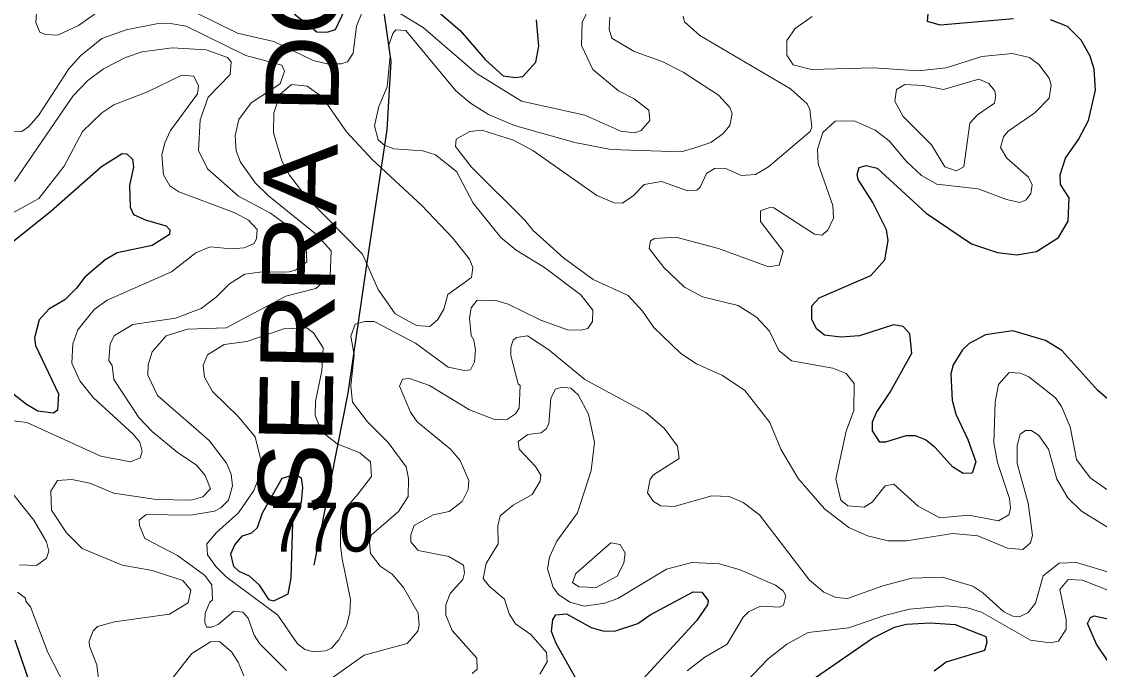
# Model space of a CAD drawing. Extents: x 763.2 to 816.8, y 7896.5 to 7952.7.
# Drawn here: x 791.302 to 794.826, y 7935.269 to 7937.388 of the extents above; entities that cross this region are included whole.
import ezdxf
from ezdxf.enums import TextEntityAlignment as Align

# ---------------------------------------------------------------- set-up
doc = ezdxf.new("R2010")
doc.units = 0
doc.header["$LTSCALE"] = 0.064
for name, color, linetype, lineweight in [('1', 7, 'Continuous', 25), ('2', 7, 'Continuous', 13), ('26', 7, 'Continuous', 25)]:
    doc.layers.add(name, color=color, linetype=linetype, lineweight=lineweight)
doc.layers.add('21', color=7, linetype='Continuous')

msp = doc.modelspace()

# ---------------------------------------------------------------- linework, layer by layer
at = {"layer": '1'}
for points in [[(792.194, 7937.4132), (792.2682, 7937.3539), (792.3015, 7937.3527), (792.3282, 7937.3614), (792.3591, 7937.4256)], [(792.6533, 7937.4297), (792.7357, 7937.3588), (792.8178, 7937.2632), (792.877, 7937.2098), (792.9155, 7937.2047), (792.9408, 7937.2081), (792.9837, 7937.2546), (792.9935, 7937.3066), (792.9855, 7937.3934)], [(794.5449, 7937.3968), (794.3053, 7937.3756), (794.2643, 7937.3875), (794.2667, 7937.4258)], [(793.9273, 7936.3625), (793.9011, 7936.383), (793.8863, 7936.4138), (793.886, 7936.4578), (793.9096, 7936.4838), (794.0791, 7936.5568), (794.1243, 7936.6088), (794.1353, 7936.672), (794.1295, 7936.7067), (794.0851, 7936.7964), (794.0377, 7936.8706), (794.034, 7936.8874), (794.0403, 7936.9108), (794.0633, 7936.9168), (794.0993, 7936.9086), (794.2597, 7936.7609), (794.4079, 7936.661), (794.4928, 7936.6322), (794.5557, 7936.6245), (794.6204, 7936.6351), (794.6917, 7936.6809), (794.7238, 7936.7351), (794.727, 7936.8116), (794.6986, 7936.8546), (794.698, 7936.8864), (794.7145, 7936.9413), (794.7573, 7937.0015), (794.7899, 7937.064), (794.8126, 7937.1635), (794.8092, 7937.2316), (794.7954, 7937.2749), (794.7658, 7937.3267), (794.7213, 7937.3718), (794.6657, 7937.3934)], [(791.1398, 7936.562), (791.3977, 7936.7674), (791.5638, 7936.9137), (791.6312, 7936.9562), (791.6462, 7936.9554), (791.665, 7936.9372), (791.6689, 7936.9109), (791.6558, 7936.8529), (791.6575, 7936.7809), (791.6687, 7936.7569), (791.7093, 7936.7381), (791.7757, 7936.7198), (791.7872, 7936.7066), (791.7859, 7936.6916), (791.7296, 7936.6557), (791.6147, 7936.6309), (791.5759, 7936.6084), (791.5092, 7936.5517), (791.4825, 7936.5155), (791.4435, 7936.4779), (791.3918, 7936.4473), (791.3602, 7936.4123), (791.3453, 7936.3533), (791.3484, 7936.3278), (791.4236, 7936.1699), (791.4201, 7936.1163), (791.4074, 7936.107), (791.3552, 7936.1136), (791.3182, 7936.1353), (791.2272, 7936.2065)], [(794.2061, 7936.3663), (794.184, 7936.3905), (794.1522, 7936.3958), (794.042, 7936.3603), (793.9805, 7936.355), (793.9273, 7936.3625)], [(794.908, 7936.1061), (794.8211, 7936.1808), (794.7027, 7936.3121), (794.6501, 7936.3441), (794.5433, 7936.3761), (794.4539, 7936.3628), (794.4, 7936.3344), (794.378, 7936.3143), (794.3481, 7936.2652), (794.3397, 7936.2356), (794.3441, 7936.149), (794.3561, 7936.1042), (794.3953, 7936.0213), (794.4217, 7935.9475), (794.4103, 7935.9104), (794.3807, 7935.9101), (794.3452, 7935.931), (794.29, 7935.9933), (794.2573, 7936.0195), (794.2244, 7936.0326), (794.1933, 7936.0328), (794.1266, 7936.0117), (794.1085, 7936.0116), (794.0838, 7936.0494), (794.0845, 7936.0791), (794.0976, 7936.1091), (794.1422, 7936.1758), (794.2127, 7936.3032), (794.2061, 7936.3663)], [(793.1166, 7935.2358), (793.0495, 7935.3542), (793.0347, 7935.3935), (793.0395, 7935.4322), (793.0492, 7935.447), (793.0833, 7935.451), (793.1645, 7935.4061), (793.2029, 7935.3951), (793.2411, 7935.3936), (793.3173, 7935.419), (793.3568, 7935.4477), (793.4974, 7935.5229), (793.5267, 7935.5215), (793.547, 7935.4946), (793.5448, 7935.4807), (793.5091, 7935.4276), (793.3333, 7935.2372)], [(793.8981, 7935.2428), (794.0846, 7935.3714), (794.1562, 7935.4068), (794.1948, 7935.4164), (794.273, 7935.4214), (794.3544, 7935.416), (794.4541, 7935.3768), (794.4578, 7935.3577), (794.4505, 7935.331), (794.3247, 7935.2922), (794.2852, 7935.2637)], [(794.8566, 7935.2919), (794.8161, 7935.3516), (794.7868, 7935.4189), (794.7966, 7935.4388), (794.8085, 7935.4442), (794.8583, 7935.4334)], [(791.28, 7935.3655), (791.3311, 7935.2182), (791.3947, 7935.1267), (791.4071, 7935.0932), (791.3972, 7935.0715), (791.3708, 7935.0567), (791.2754, 7935.0534)]]:
    msp.add_lwpolyline(points, dxfattribs=at)
msp.add_lwpolyline([(792.1984, 7935.9078), (792.2161, 7935.8954), (792.221, 7935.8638), (792.2164, 7935.8156), (792.1883, 7935.7478), (792.1827, 7935.568), (792.1729, 7935.5149), (792.1262, 7935.4925), (792.1114, 7935.4969), (792.0808, 7935.5443), (792.0474, 7935.5736), (792.0141, 7935.5893), (791.9967, 7935.605), (791.9865, 7935.6473), (791.9994, 7935.6762), (792.0246, 7935.7053), (792.0547, 7935.7161), (792.0741, 7935.7333), (792.0896, 7935.7813), (792.154, 7935.8947)], close=True, dxfattribs=at)
at = {"layer": '2'}
for points in [[(791.6098, 7937.4608), (791.4891, 7937.3752), (791.4213, 7937.3431), (791.3802, 7937.3451), (791.3619, 7937.3528), (791.3488, 7937.3848), (791.3516, 7937.4137)], [(792.4154, 7937.418), (792.397, 7937.3722), (792.3869, 7937.2837), (792.3678, 7937.2563), (792.3469, 7937.249), (792.3018, 7937.249), (792.2557, 7937.2605), (792.1274, 7937.3229), (792.0085, 7937.3495), (791.8047, 7937.4497)], [(793.1588, 7937.4348), (793.1349, 7937.3846), (793.1333, 7937.3092), (793.1701, 7937.2307), (793.2543, 7937.1607), (793.3055, 7937.1347), (793.3532, 7937.0975), (793.3563, 7937.0644), (793.3274, 7937.0309), (793.3065, 7937.0239), (793.2615, 7937.0288), (793.1437, 7937.0811), (792.9371, 7937.1268), (792.7888, 7937.2189), (792.6153, 7937.368), (792.5383, 7937.4148)], [(793.2251, 7937.402), (793.2237, 7937.3626), (793.2323, 7937.333), (793.3055, 7937.2894), (793.3961, 7937.2571), (793.4652, 7937.2226), (793.5802, 7937.147), (793.6173, 7937.1069), (793.6258, 7937.0869), (793.6182, 7937.0477), (793.5946, 7937.0207), (793.556, 7936.9926), (793.5032, 7936.9741), (793.4586, 7936.9615), (793.2292, 7936.9696), (793.1111, 7936.9916), (792.9137, 7937.0482), (792.8288, 7937.0841), (792.7705, 7937.1204), (792.7219, 7937.1607), (792.5586, 7937.3584), (792.5264, 7937.3607), (792.5158, 7937.348), (792.5023, 7937.3072), (792.507, 7937.2767), (792.4975, 7937.1742)], [(794.8757, 7935.7198), (794.7676, 7935.7866), (794.7229, 7935.8302), (794.6866, 7935.8909), (794.6596, 7935.989), (794.6274, 7936.0338), (794.6042, 7936.0498), (794.584, 7936.0505), (794.567, 7936.038), (794.5565, 7936.0009), (794.557, 7935.9426), (794.593, 7935.8121), (794.6072, 7935.7066), (794.6004, 7935.6831), (794.5756, 7935.6606), (794.5255, 7935.665), (794.4288, 7935.7055), (794.3467, 7935.7139), (794.1948, 7935.6894), (794.1357, 7935.6894), (794.0677, 7935.7053), (794.0064, 7935.7328), (793.9269, 7935.7945), (793.8416, 7935.8932), (793.7845, 7935.9896), (793.7481, 7936.0766), (793.6673, 7936.1807), (793.5934, 7936.2297), (793.5092, 7936.2688), (793.4574, 7936.3025), (793.3694, 7936.3867), (793.332, 7936.4404), (793.2852, 7936.492), (793.1709, 7936.5441), (793.0742, 7936.6147), (792.9748, 7936.704), (792.9475, 7936.7378), (792.7728, 7936.911), (792.7209, 7936.9792), (792.7229, 7937.0026), (792.7679, 7937.0284), (792.8071, 7937.032), (792.911, 7937.0002), (792.9742, 7936.9654), (793.1829, 7936.8191), (793.2393, 7936.7944), (793.2669, 7936.7938), (793.3028, 7936.8189), (793.3382, 7936.8547), (793.3948, 7936.864), (793.4805, 7936.8335), (793.51, 7936.8363), (793.5211, 7936.8455), (793.5414, 7936.8911), (793.5672, 7936.907), (793.6018, 7936.9084), (793.6559, 7936.8843), (793.7017, 7936.8877), (793.7445, 7936.9121), (793.8799, 7937.0285), (793.8859, 7937.0427), (793.8793, 7937.1001), (793.8702, 7937.1181), (793.8156, 7937.1679), (793.5199, 7937.3419), (793.4698, 7937.3872), (793.4653, 7937.4047)], [(793.7045, 7936.421), (793.6446, 7936.4589), (793.5283, 7936.4879), (793.469, 7936.5195), (793.4016, 7936.5828), (793.3537, 7936.645), (793.3588, 7936.6703), (793.371, 7936.6783), (793.4408, 7936.682), (793.5809, 7936.6456), (793.7446, 7936.5853), (793.7793, 7936.5906), (793.7919, 7936.6364), (793.7185, 7936.7339), (793.7184, 7936.7682), (793.7505, 7936.7802), (793.7616, 7936.7786), (793.8948, 7936.6928), (793.9182, 7936.6887), (793.9383, 7936.705), (793.9563, 7936.7445), (793.9549, 7936.7864), (793.9063, 7936.9228), (793.904, 7936.9706), (793.9217, 7937.0244), (793.9623, 7937.0615), (794.0246, 7937.063), (794.093, 7937.0319), (794.1384, 7936.9979), (794.1955, 7936.9297), (794.2442, 7936.8842), (794.2942, 7936.8561), (794.429, 7936.8403), (794.5221, 7936.8057), (794.5658, 7936.7958), (794.5865, 7936.8042), (794.602, 7936.8249), (794.6057, 7936.8531), (794.594, 7936.879), (794.5231, 7936.9405), (794.5023, 7936.9762), (794.5121, 7937.0104), (794.5274, 7937.0293), (794.6151, 7937.089), (794.6617, 7937.1369), (794.6682, 7937.1792), (794.6613, 7937.2027), (794.6276, 7937.2467), (794.5978, 7937.2699), (794.5407, 7937.2833), (794.4414, 7937.2736), (794.3244, 7937.2362), (794.2335, 7937.2261), (794.0874, 7937.2359), (793.8852, 7937.2311), (793.8248, 7937.2462), (793.8038, 7937.2776), (793.8039, 7937.3255), (793.831, 7937.3647), (793.8866, 7937.4036)], [(791.7435, 7937.3804), (791.6443, 7937.3606), (791.5648, 7937.3323), (791.495, 7937.2756), (791.4574, 7937.2331), (791.3577, 7937.0808)], [(792.1687, 7935.2654), (792.0803, 7935.3536), (792.0629, 7935.3814), (792.0434, 7935.4361), (792.0255, 7935.4566), (791.9966, 7935.4592), (791.9451, 7935.416), (791.9236, 7935.4069), (791.9084, 7935.4076), (791.9016, 7935.4229), (791.9023, 7935.4533), (791.9174, 7935.4886), (791.9268, 7935.4964), (791.9244, 7935.5457), (791.9004, 7935.5772), (791.8123, 7935.6411), (791.7055, 7935.6971), (791.6877, 7935.7394), (791.687, 7935.7569), (791.7095, 7935.7758), (791.8546, 7935.7732), (791.9335, 7935.7864), (791.9537, 7935.797), (791.9793, 7935.8224), (791.9924, 7935.8695), (791.9875, 7935.907), (791.9724, 7935.9432), (791.9159, 7936.0175), (791.7465, 7936.1644), (791.7151, 7936.2307), (791.7166, 7936.2649), (791.7298, 7936.3073), (791.7748, 7936.3599), (791.8447, 7936.3812), (791.9708, 7936.3861), (792.1662, 7936.4894), (792.2647, 7936.5143), (792.3113, 7936.5558), (792.3147, 7936.6382), (792.2682, 7936.6906), (792.11, 7936.8176), (792.0667, 7936.8593), (792.0181, 7936.9276), (792.004, 7936.9653), (792.0012, 7937.0153), (792.0125, 7937.0673), (792.0532, 7937.1221), (792.1477, 7937.184), (792.1617, 7937.2254), (792.1533, 7937.2453), (792.0355, 7937.2771), (791.8408, 7937.3723), (791.7891, 7937.3815), (791.7435, 7937.3804)], [(791.2798, 7936.865), (791.4703, 7937.1435), (791.519, 7937.1946), (791.57, 7937.2329), (791.6425, 7937.2702), (791.6969, 7937.2884), (791.7947, 7937.3015), (791.9058, 7937.2952), (791.9759, 7937.27), (791.9877, 7937.2563), (791.9848, 7937.2139), (791.9122, 7937.1403), (791.8862, 7937.0662), (791.881, 7936.9659), (791.9102, 7936.9061), (792.0112, 7936.8164), (792.1159, 7936.7608), (792.1637, 7936.7258), (792.2189, 7936.6709), (792.2326, 7936.6483), (792.2353, 7936.6018), (792.1978, 7936.5744), (792.1767, 7936.5686), (792.0814, 7936.5685), (792.0321, 7936.5619), (791.9823, 7936.5303), (791.9396, 7936.4875), (791.8895, 7936.4496), (791.806, 7936.4176), (791.6666, 7936.3974), (791.6066, 7936.3613), (791.5921, 7936.3339), (791.588, 7936.2793), (791.5985, 7936.2627), (791.6042, 7936.2175), (791.6858, 7936.0932), (791.7289, 7936.0467), (791.8115, 7935.9793), (791.8739, 7935.9374), (791.9022, 7935.903), (791.9203, 7935.8597), (791.8955, 7935.8328), (791.8566, 7935.8226), (791.7429, 7935.8243), (791.6042, 7935.8457), (791.5253, 7935.8785), (791.4667, 7935.8898), (791.4197, 7935.8865), (791.3977, 7935.852), (791.4007, 7935.7897), (791.4491, 7935.7152), (791.5006, 7935.664), (791.6317, 7935.6103), (791.7297, 7935.5923), (791.8296, 7935.5594), (791.8559, 7935.5281), (791.8471, 7935.4863), (791.7856, 7935.4495), (791.6067, 7935.4244), (791.5503, 7935.4088), (791.537, 7935.3952), (791.523, 7935.3612), (791.5242, 7935.3449), (791.549, 7935.2844), (791.5578, 7935.2039)], [(791.2689, 7936.7588), (791.3584, 7936.8087), (791.4419, 7936.9143), (791.5022, 7937.0284), (791.5653, 7937.0895), (791.6036, 7937.115), (791.7143, 7937.1576), (791.8269, 7937.2125), (791.8653, 7937.2094), (791.8808, 7937.1776), (791.8776, 7937.151), (791.7898, 7937.0317), (791.7705, 7936.9909), (791.761, 7936.9508), (791.7668, 7936.8866), (791.7869, 7936.8502), (791.8165, 7936.8308), (791.9992, 7936.7625), (792.0446, 7936.7382), (792.0727, 7936.7071), (792.0707, 7936.6776), (792.0626, 7936.6621), (792.0296, 7936.6477), (791.988, 7936.6442), (791.9193, 7936.6507), (791.8724, 7936.6317), (791.7921, 7936.5686), (791.5821, 7936.4766)], [(792.4975, 7937.1742), (792.4703, 7937.1094), (792.4564, 7937.0468), (792.4681, 7937.001), (792.4904, 7936.9823), (792.5198, 7936.9719)], [(791.3577, 7937.0808), (791.3259, 7937.0441), (791.3035, 7937.0285), (791.2742, 7937.0272)], [(792.5198, 7936.9719), (792.6146, 7936.9644), (792.6552, 7936.952), (792.7238, 7936.8971), (792.7788, 7936.7936), (792.8692, 7936.6815), (792.919, 7936.6397), (793.0116, 7936.5832), (793.131, 7936.4935), (793.1694, 7936.444), (793.169, 7936.4065), (793.1532, 7936.3835), (793.1317, 7936.378), (793.0866, 7936.3797), (792.9998, 7936.411)], [(791.5821, 7936.4766), (791.5402, 7936.4461), (791.4865, 7936.3796), (791.4702, 7936.3342), (791.4668, 7936.2703), (791.4928, 7936.2126)], [(792.9998, 7936.411), (792.8931, 7936.4634), (792.853, 7936.475), (792.7917, 7936.4762), (792.7726, 7936.4515), (792.7668, 7936.4172), (792.7718, 7936.3605), (792.7813, 7936.3455), (792.7863, 7936.3145), (792.7831, 7936.2751), (792.7701, 7936.2488), (792.7501, 7936.2465), (792.6968, 7936.257), (792.5902, 7936.3356), (792.4551, 7936.4072), (792.4251, 7936.4072), (792.3932, 7936.3981), (792.3789, 7936.3592), (792.3902, 7936.2967), (792.3789, 7936.1962), (792.3842, 7936.1433), (792.4336, 7936.0786), (792.5004, 7936.0114), (792.5595, 7935.9317), (792.5676, 7935.8938), (792.5659, 7935.8343), (792.5343, 7935.7857), (792.4451, 7935.7083), (792.4398, 7935.6837), (792.4429, 7935.6478), (792.475, 7935.6066), (792.5135, 7935.5806), (792.5515, 7935.5363), (792.5986, 7935.4533), (792.6022, 7935.4134), (792.5975, 7935.3941), (792.5627, 7935.3538), (792.4222, 7935.3154), (792.3213, 7935.2439)], [(793.9976, 7936.2366), (793.9545, 7936.2541), (793.8188, 7936.2786), (793.7782, 7936.3118), (793.747, 7936.375), (793.7045, 7936.421)], [(792.7752, 7935.2552), (792.7913, 7935.2699), (792.7911, 7935.3061), (792.7101, 7935.3957), (792.6895, 7935.4462), (792.6898, 7935.4801), (792.704, 7935.5177), (792.7444, 7935.5633), (792.7501, 7935.5848), (792.7468, 7935.6103), (792.6993, 7935.6383), (792.5991, 7935.6575), (792.5745, 7935.6859), (792.5747, 7935.7096), (792.5854, 7935.7394), (792.6479, 7935.774), (792.6999, 7935.7851), (792.7428, 7935.8182), (792.7627, 7935.8568), (792.7649, 7935.8865), (792.7357, 7935.9517), (792.705, 7935.9895), (792.5959, 7936.0788), (792.5741, 7936.1107), (792.5384, 7936.1955), (792.5473, 7936.2177), (792.5705, 7936.2202), (792.6363, 7936.1974), (792.7663, 7936.1178), (792.8512, 7936.0855), (792.891, 7936.0872), (792.9175, 7936.1049), (792.929, 7936.123), (792.9327, 7936.1978), (792.9263, 7936.2027), (792.9022, 7936.2951), (792.9013, 7936.3223), (792.9093, 7936.3455), (792.9208, 7936.3544), (792.956, 7936.3594), (793.0263, 7936.3138), (793.1437, 7936.2165), (793.3429, 7936.1087), (793.4032, 7936.0583), (793.4472, 7935.9986), (793.452, 7935.9585), (793.3678, 7935.905), (793.3575, 7935.8907), (793.3486, 7935.8468), (793.3678, 7935.8181), (793.3919, 7935.8034), (793.4363, 7935.8012), (793.5587, 7935.8371), (793.6159, 7935.8339)], [(794.8537, 7935.8556), (794.7959, 7935.8953), (794.7506, 7935.9558), (794.7302, 7936.0622), (794.7014, 7936.1292), (794.6818, 7936.157), (794.5956, 7936.2258), (794.5679, 7936.2375), (794.5304, 7936.2396), (794.4955, 7936.2012), (794.4846, 7936.1431), (794.481, 7936.01), (794.4928, 7935.9461), (794.5316, 7935.8281), (794.535, 7935.7951), (794.5295, 7935.7747), (794.4958, 7935.7551), (794.3986, 7935.7731), (794.3047, 7935.7648), (794.2331, 7935.8029), (794.154, 7935.875), (794.125, 7935.8691), (794.0835, 7935.8164), (794.0574, 7935.8), (794.0037, 7935.8042), (793.9809, 7935.822), (793.9647, 7935.892), (793.9978, 7936.0483), (794.0236, 7936.116), (794.0238, 7936.2045), (793.9976, 7936.2366)], [(791.4928, 7936.2126), (791.5368, 7936.1582), (791.6677, 7936.0387), (791.6896, 7936.012), (791.6966, 7935.9814), (791.6901, 7935.9606), (791.6581, 7935.9475), (791.5621, 7935.9668), (791.3195, 7936.0769), (791.2754, 7936.0821)], [(793.0479, 7936.1854), (793.0686, 7936.192), (793.098, 7936.1888), (793.1224, 7936.167), (793.1562, 7936.1035), (793.1757, 7936.0114)], [(792.9963, 7935.2537), (793.021, 7935.2943), (793.0186, 7935.324), (792.9677, 7935.3831), (792.917, 7935.4179), (792.8967, 7935.4511), (792.8812, 7935.499), (792.8314, 7935.541), (792.8112, 7935.5668), (792.8213, 7935.6151), (792.8601, 7935.6801), (792.8589, 7935.7386), (792.8671, 7935.7715), (792.9097, 7935.806), (792.9718, 7935.8405), (792.9976, 7935.8845), (792.9995, 7935.9044), (792.9821, 7935.9323), (792.9294, 7935.9893), (792.9263, 7936.0141), (792.9576, 7936.0375), (793.0009, 7936.0426), (793.0178, 7936.0561), (793.0266, 7936.0725), (793.033, 7936.156), (793.0479, 7936.1854)], [(793.1757, 7936.0114), (793.1643, 7935.9196), (793.1193, 7935.7805), (793.0523, 7935.6887), (793.0279, 7935.636), (793.0216, 7935.598), (793.0402, 7935.5367), (793.0572, 7935.5142), (793.0948, 7935.4894), (793.1416, 7935.476), (793.2095, 7935.4857), (793.2515, 7935.5004), (793.411, 7935.5971), (793.493, 7935.6185), (793.5835, 7935.6137), (793.6519, 7935.5943), (793.7675, 7935.5446), (793.7921, 7935.5258), (793.8004, 7935.5092), (793.7936, 7935.4796), (793.7803, 7935.473), (793.7184, 7935.4755), (793.6785, 7935.4572), (793.6614, 7935.4394), (793.609, 7935.351), (793.5355, 7935.3088), (793.4787, 7935.2643)], [(791.2343, 7935.8918), (791.3425, 7935.7565), (791.384, 7935.6867), (791.3912, 7935.6562), (791.384, 7935.6332), (791.3515, 7935.6091), (791.296, 7935.6114)], [(793.6159, 7935.8339), (793.6611, 7935.8147), (793.7149, 7935.7748), (793.8777, 7935.5612), (793.9251, 7935.5213), (793.9638, 7935.5046)], [(793.9638, 7935.5046), (794.0021, 7935.5007), (794.1182, 7935.5421), (794.2125, 7935.5673), (794.3126, 7935.571), (794.4118, 7935.5414), (794.4452, 7935.5196), (794.5134, 7935.4569), (794.5424, 7935.4433), (794.5649, 7935.4412), (794.5928, 7935.4546), (794.6168, 7935.4858), (794.6417, 7935.5752), (794.6947, 7935.6168), (794.7507, 7935.6188), (794.8745, 7935.581)], [(793.5638, 7935.1175), (793.7435, 7935.3036), (793.8036, 7935.3517), (793.8743, 7935.39), (794.0067, 7935.405), (794.1236, 7935.4454), (794.2048, 7935.4657), (794.327, 7935.4773), (794.3946, 7935.4708), (794.4407, 7935.4561), (794.6011, 7935.3646), (794.6649, 7935.3558), (794.6922, 7935.3616), (794.7172, 7935.4007), (794.7174, 7935.4317), (794.6963, 7935.5308), (794.7232, 7935.5626), (794.7708, 7935.5607), (794.9108, 7935.5055)], [(791.2891, 7935.5215), (791.3148, 7935.5024), (791.316, 7935.4918), (791.3318, 7935.4738), (791.3882, 7935.3239), (791.4836, 7935.1399), (791.5164, 7935.095), (791.5256, 7935.0498), (791.5035, 7935.0223), (791.3904, 7935.0128), (791.3195, 7934.9813), (791.2714, 7934.9694)], [(791.7127, 7935.1345), (791.8593, 7935.3209), (791.9204, 7935.3589), (791.9497, 7935.3603), (791.9885, 7935.327), (792.0104, 7935.2929), (792.0286, 7935.2484)]]:
    msp.add_lwpolyline(points, dxfattribs=at)
for points in [[(792.4173, 7936.6269), (792.2332, 7936.8148), (792.1788, 7936.8852), (792.1536, 7936.9325), (792.1259, 7937.0232), (792.1275, 7937.0888), (792.1473, 7937.15), (792.1852, 7937.1812), (792.2364, 7937.1762), (792.2847, 7937.141), (792.3647, 7937.0273), (792.4484, 7936.9361), (792.6105, 7936.7856), (792.7119, 7936.6792), (792.7662, 7936.6102), (792.7778, 7936.5835), (792.7736, 7936.5508), (792.6959, 7936.4952), (792.6823, 7936.4472), (792.6636, 7936.4129), (792.6371, 7936.3899), (792.5932, 7936.3934), (792.5236, 7936.4322), (792.4678, 7936.511)], [(794.4826, 7937.1622), (794.4648, 7937.1845), (794.4315, 7937.1994), (794.3158, 7937.1652), (794.2494, 7937.1784), (794.1896, 7937.1815), (794.1624, 7937.165), (794.1572, 7937.1274), (794.1847, 7937.0771), (794.2766, 7936.9848), (794.321, 7936.9127), (794.3575, 7936.899), (794.3824, 7936.912), (794.4028, 7937.0552), (794.4275, 7937.0821), (794.4825, 7937.121), (794.4875, 7937.1459)], [(792.2839, 7936.0462), (792.2621, 7936.0994), (792.2638, 7936.1456), (792.2835, 7936.2455), (792.2883, 7936.3208), (792.2571, 7936.3696), (792.235, 7936.3856), (792.1603, 7936.3828), (792.0387, 7936.3418), (791.9644, 7936.3316), (791.9103, 7936.2972), (791.8957, 7936.2639), (791.9003, 7936.225), (791.9271, 7936.1778), (792.0102, 7936.0957), (792.0662, 7936.0298), (792.0861, 7935.9497), (792.078, 7935.8965), (792.0614, 7935.8536), (792.0117, 7935.7809), (791.9395, 7935.7166), (791.9078, 7935.6796), (791.9104, 7935.6441), (791.9374, 7935.6052), (791.9708, 7935.5716), (792.1398, 7935.4461), (792.2042, 7935.3531), (792.2284, 7935.334), (792.2563, 7935.3262), (792.2965, 7935.3297), (792.3152, 7935.3383), (792.3396, 7935.3652), (792.3644, 7935.4114), (792.3752, 7935.4545), (792.3772, 7935.4979), (792.3507, 7935.6311), (792.3449, 7935.6724), (792.3449, 7935.7259), (792.3529, 7935.7736), (792.3668, 7935.8013), (792.4026, 7935.843), (792.4462, 7935.8994), (792.4427, 7935.9483), (792.4086, 7935.9776), (792.3346, 7936.0066)], [(793.2757, 7935.6486), (793.2597, 7935.6773), (793.2288, 7935.6825), (793.1141, 7935.5829), (793.1039, 7935.5537), (793.1246, 7935.5391), (793.1811, 7935.5363), (793.2493, 7935.5742), (793.271, 7935.6161)]]:
    msp.add_lwpolyline(points, close=True, dxfattribs=at)
at = {"layer": '26'}
msp.add_lwpolyline([(792.2591, 7935.6099), (792.3703, 7936.1719), (792.4315, 7936.5918), (792.4971, 7937.0335), (792.5102, 7937.2566), (792.484, 7937.4403), (792.4315, 7937.5715), (792.3615, 7937.7421), (792.3265, 7937.8602), (792.3221, 7937.9914), (792.3309, 7938.1795), (792.3965, 7938.3982), (792.4884, 7938.6913), (792.5938, 7938.9984)], dxfattribs=at)

# ---------------------------------------------------------------- texts
at = {"layer": '21', "width": 0.95}
msp.add_text('770', height=0.16, dxfattribs=at).set_placement((792.1141, 7935.6542))
at = {"layer": '26', "width": 1.1}
msp.add_text('SERRA DOS PROCÓPIOS', height=0.24, rotation=88.909, dxfattribs=at).set_placement((792.354, 7937.9293), align=Align.CENTER)

doc.saveas('drawing.dxf')
